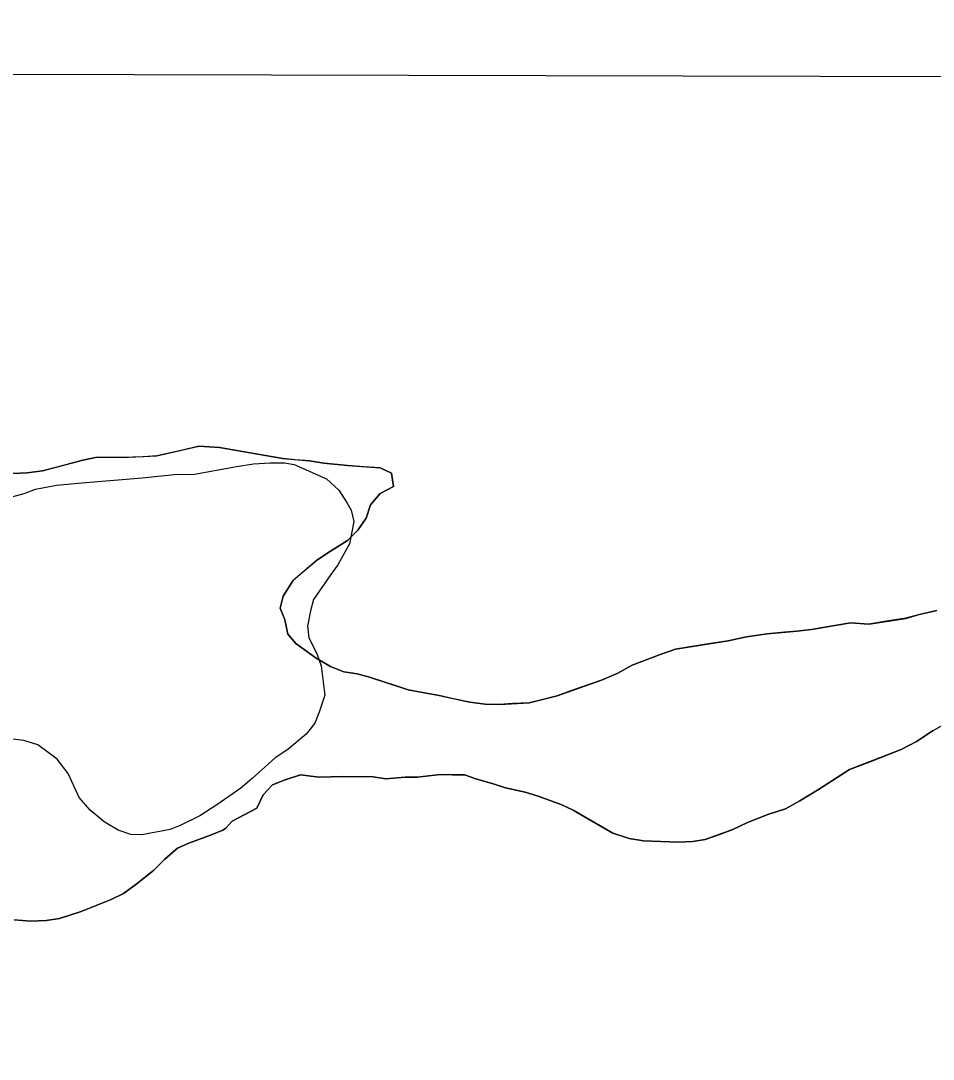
# Model space of a CAD drawing. Extents: x 3177185 to 3215018, y 812988 to 838321.
# Drawn here: x 3187089.5 to 3187315, y 836329.4 to 836586.1 of the extents above; entities that cross this region are included whole.
import ezdxf

# ---------------------------------------------------------------- set-up
doc = ezdxf.new("R2010")
doc.units = 0
for name, color, linetype in [('V-GRID-FRAM', 7, 'Continuous'), ('V-SITE-VEGE', 7, 'Continuous'), ('V-TOPO-SHOR', 7, 'Continuous'), ('V-WETL-SWMP', 7, 'Continuous')]:
    doc.layers.add(name, color=color, linetype=linetype)

msp = doc.modelspace()

# ---------------------------------------------------------------- linework, layer by layer
at = {"layer": 'V-GRID-FRAM'}
msp.add_lwpolyline([(3181402.42, 836586.07), (3212801.61, 836513), (3212767.22, 818326.14), (3181352.16, 818399.25), (3181402.42, 836586.07)], dxfattribs=at)
at = {"layer": 'V-SITE-VEGE'}
for points in [[(3187085.43, 836467.96), (3187090.3, 836469.28), (3187093.09, 836470.29), (3187098.31, 836471.27), (3187104.57, 836471.88), (3187119.51, 836473.08), (3187128.2, 836474.01), (3187132.02, 836473.96), (3187142.81, 836475.91), (3187146.98, 836476.55), (3187151.15, 836476.84), (3187154.62, 836476.8), (3187157.05, 836476.42), (3187164.99, 836472.85), (3187168.08, 836470.03), (3187170.12, 836466.88), (3187171.14, 836465.13), (3187171.8, 836462.34), (3187170.68, 836456.8), (3187167.84, 836451.63), (3187166.07, 836449.23), (3187161.83, 836443.03), (3187161.1, 836440.26), (3187160.36, 836436.45), (3187160.67, 836433.67)], [(3187160.67, 836433.67), (3187162.7, 836429.48), (3187163.7, 836426.69), (3187164.65, 836419.39), (3187163.21, 836415.24), (3187162.14, 836412.48), (3187160.02, 836409.73), (3187155.46, 836405.96), (3187152.31, 836403.92), (3187146.69, 836398.79), (3187143.88, 836396.39), (3187137.92, 836392.3), (3187133.72, 836389.58), (3187128.83, 836387.21), (3187126.39, 836386.2), (3187119.43, 836384.9), (3187116.65, 836384.94), (3187113.54, 836386.02), (3187110.1, 836388.14), (3187106.66, 836390.96), (3187103.93, 836394.12), (3187101.22, 836400.06), (3187098.49, 836403.57)], [(3187098.49, 836403.57), (3187093.68, 836407.1), (3187090.22, 836408.18), (3187086.75, 836408.58)]]:
    msp.add_lwpolyline(points, dxfattribs=at)
at = {"layer": 'V-TOPO-SHOR'}
for points in [[(3187200.42, 836417.7), (3187196.37, 836418.52), (3187192.83, 836419.32), (3187188.27, 836420.14), (3187185.24, 836420.69), (3187182.21, 836421.74), (3187178.93, 836422.8), (3187175.64, 836423.85), (3187172.61, 836424.65), (3187169.32, 836425.2), (3187166.04, 836426.51), (3187162.51, 836428.58), (3187157.49, 836432.2), (3187155.49, 836434.51), (3187154.77, 836438.07), (3187153.54, 836440.87), (3187154.34, 836443.9), (3187156.67, 836447.68), (3187158.98, 836449.68), (3187162.57, 836452.68), (3187165.13, 836454.42), (3187170.24, 836457.65), (3187172.81, 836460.15), (3187174.87, 836463.17), (3187175.93, 836466.45), (3187178.25, 836469.21), (3187181.57, 836470.95), (3187181.1, 836474.25), (3187178.33, 836475.55), (3187174.27, 836475.86), (3187170.22, 836476.16), (3187164.39, 836476.74), (3187160.85, 836477.3), (3187157.3, 836477.59), (3187154.27, 836477.89), (3187149.46, 836478.71), (3187144.65, 836479.53), (3187138.58, 836480.62), (3187133.51, 836480.94), (3187129.44, 836479.98), (3187123.08, 836478.54), (3187119.78, 836478.33), (3187114.45, 836478.14), (3187108.37, 836478.22), (3187104.81, 836477.5), (3187098.7, 836475.81), (3187094.88, 836474.84), (3187091.07, 836474.38), (3187087.52, 836474.17)], [(3187315.84, 836440.33), (3187311.52, 836439.37), (3187308.21, 836438.4), (3187303.38, 836437.7), (3187299.06, 836436.99), (3187294.5, 836437.3), (3187290.68, 836436.59), (3187284.84, 836435.65), (3187281.28, 836435.19), (3187278.24, 836434.97), (3187273.92, 836434.52), (3187268.84, 836433.83), (3187264.26, 836432.87), (3187259.94, 836432.16), (3187251.3, 836430.75), (3187247.74, 836429.53), (3187240.6, 836426.83), (3187237.02, 836424.85), (3187232.95, 836423.12), (3187226.07, 836420.68), (3187221.99, 836419.2), (3187218.18, 836418.24), (3187215.12, 836417.52), (3187211.06, 836417.31), (3187207.76, 836417.1), (3187204.21, 836417.15), (3187200.42, 836417.7)], [(3187223.17, 836392.31), (3187225.94, 836391.01), (3187229.97, 836388.67), (3187235.76, 836385.3), (3187239.8, 836383.98), (3187243.35, 836383.43), (3187251.96, 836383.07), (3187255.52, 836383.27), (3187258.57, 836383.74), (3187262.13, 836384.97), (3187265.45, 836386.19), (3187269.02, 836387.92), (3187274.11, 836389.89), (3187278.44, 836391.35), (3187282.02, 836393.33), (3187286.62, 836396.07), (3187291.22, 836399.05), (3187294.29, 836401.04), (3187298.88, 836402.76), (3187307.03, 836405.95), (3187310.86, 836407.93), (3187314.95, 836410.67), (3187319.81, 836413.39)], [(3187087.89, 836363.85), (3187091.95, 836363.55), (3187095.75, 836363.75), (3187099.06, 836364.22), (3187104.4, 836365.92), (3187107.46, 836367.15), (3187111.8, 836368.87), (3187114.86, 836370.35), (3187117.93, 836372.6), (3187122.28, 836376.09), (3187125.11, 836378.85), (3187128.19, 836381.6), (3187130.99, 836382.83), (3187136.34, 836384.79), (3187139.4, 836386.02), (3187140.17, 836386.52), (3187141.71, 836388.27), (3187145.03, 836390.01), (3187147.84, 836391.49), (3187149.4, 836394.77), (3187151.72, 836397.27), (3187154.78, 836398.5), (3187158.6, 836399.72), (3187163.15, 836399.16), (3187169.24, 836399.33), (3187172.54, 836399.29), (3187176.6, 836399.24), (3187179.63, 836398.7), (3187184.46, 836399.14), (3187187.5, 836399.1), (3187193.09, 836399.79), (3187196.13, 836399.75), (3187199.17, 836399.71), (3187202.2, 836398.66), (3187205.99, 836397.6), (3187209.28, 836396.54), (3187214.08, 836395.47), (3187217.36, 836394.41), (3187223.17, 836392.31)]]:
    msp.add_lwpolyline(points, dxfattribs=at)
at = {"layer": 'V-WETL-SWMP'}
for p, q in [((3187123.08, 836478.54), (3187133.51, 836480.94)), ((3187133.51, 836480.94), (3187138.58, 836480.62)), ((3187138.58, 836480.62), (3187154.27, 836477.89)), ((3187104.81, 836477.5), (3187108.37, 836478.22)), ((3187108.37, 836478.22), (3187114.45, 836478.14)), ((3187114.45, 836478.14), (3187123.08, 836478.54)), ((3187154.27, 836477.89), (3187160.85, 836477.3)), ((3187094.88, 836474.84), (3187104.81, 836477.5)), ((3187160.85, 836477.3), (3187164.39, 836476.74)), ((3187164.39, 836476.74), (3187170.22, 836476.16)), ((3187170.22, 836476.16), (3187178.33, 836475.55)), ((3187178.33, 836475.55), (3187181.1, 836474.25)), ((3187087.52, 836474.17), (3187091.07, 836474.38)), ((3187091.07, 836474.38), (3187094.88, 836474.84)), ((3187181.1, 836474.25), (3187181.57, 836470.95)), ((3187181.57, 836470.95), (3187178.25, 836469.21)), ((3187178.25, 836469.21), (3187175.93, 836466.45)), ((3187175.93, 836466.45), (3187174.87, 836463.17)), ((3187174.87, 836463.17), (3187172.81, 836460.15)), ((3187172.81, 836460.15), (3187170.24, 836457.65)), ((3187170.24, 836457.65), (3187165.12, 836454.42)), ((3187162.57, 836452.67), (3187156.67, 836447.68)), ((3187165.12, 836454.42), (3187162.57, 836452.67)), ((3187156.67, 836447.68), (3187154.34, 836443.9)), ((3187154.34, 836443.9), (3187153.54, 836440.87)), ((3187153.54, 836440.87), (3187154.77, 836438.06)), ((3187308.21, 836438.39), (3187311.51, 836439.37)), ((3187311.51, 836439.37), (3187315.84, 836440.33)), ((3187154.77, 836438.06), (3187155.49, 836434.51)), ((3187284.84, 836435.65), (3187294.5, 836437.3)), ((3187294.5, 836437.3), (3187299.06, 836436.99)), ((3187299.06, 836436.99), (3187308.21, 836438.39)), ((3187155.49, 836434.51), (3187157.49, 836432.2)), ((3187268.84, 836433.82), (3187273.92, 836434.52)), ((3187273.92, 836434.52), (3187281.28, 836435.19)), ((3187281.28, 836435.19), (3187284.84, 836435.65)), ((3187157.49, 836432.2), (3187162.51, 836428.58)), ((3187251.3, 836430.75), (3187264.26, 836432.87)), ((3187264.26, 836432.87), (3187268.84, 836433.82)), ((3187240.6, 836426.83), (3187247.74, 836429.53)), ((3187247.74, 836429.53), (3187251.3, 836430.75)), ((3187162.51, 836428.58), (3187166.04, 836426.51)), ((3187166.04, 836426.51), (3187169.32, 836425.2)), ((3187237.02, 836424.84), (3187240.6, 836426.83)), ((3187169.32, 836425.2), (3187172.61, 836424.65)), ((3187172.61, 836424.65), (3187175.64, 836423.85)), ((3187175.64, 836423.85), (3187185.24, 836420.69)), ((3187232.95, 836423.12), (3187237.02, 836424.84)), ((3187221.99, 836419.2), (3187232.95, 836423.12)), ((3187185.24, 836420.69), (3187192.83, 836419.32)), ((3187192.83, 836419.32), (3187200.42, 836417.7)), ((3187215.12, 836417.52), (3187221.99, 836419.2)), ((3187200.42, 836417.7), (3187204.21, 836417.15)), ((3187204.21, 836417.15), (3187207.76, 836417.1)), ((3187207.76, 836417.1), (3187215.12, 836417.52)), ((3187314.95, 836410.67), (3187310.86, 836407.93)), ((3187307.03, 836405.95), (3187294.29, 836401.04)), ((3187310.86, 836407.93), (3187307.03, 836405.95)), ((3187294.29, 836401.04), (3187286.62, 836396.06)), ((3187154.78, 836398.5), (3187151.72, 836397.27)), ((3187158.6, 836399.72), (3187154.78, 836398.5)), ((3187163.15, 836399.16), (3187158.6, 836399.72)), ((3187169.24, 836399.33), (3187163.15, 836399.16)), ((3187176.6, 836399.24), (3187169.24, 836399.33)), ((3187179.63, 836398.69), (3187176.6, 836399.24)), ((3187184.46, 836399.14), (3187179.63, 836398.69)), ((3187187.5, 836399.1), (3187184.46, 836399.14)), ((3187193.09, 836399.79), (3187187.5, 836399.1)), ((3187199.17, 836399.71), (3187193.09, 836399.79)), ((3187202.2, 836398.66), (3187199.17, 836399.71)), ((3187205.99, 836397.6), (3187202.2, 836398.66)), ((3187151.72, 836397.27), (3187149.4, 836394.77)), ((3187209.28, 836396.54), (3187205.99, 836397.6)), ((3187214.08, 836395.47), (3187209.28, 836396.54)), ((3187286.62, 836396.06), (3187282.02, 836393.33)), ((3187149.4, 836394.77), (3187147.84, 836391.49)), ((3187217.36, 836394.41), (3187214.08, 836395.47)), ((3187223.17, 836392.31), (3187217.36, 836394.41)), ((3187282.02, 836393.33), (3187278.44, 836391.35)), ((3187147.84, 836391.49), (3187141.71, 836388.27)), ((3187225.94, 836391), (3187223.17, 836392.31)), ((3187235.76, 836385.3), (3187225.94, 836391)), ((3187278.44, 836391.35), (3187274.11, 836389.88)), ((3187141.71, 836388.27), (3187140.17, 836386.52)), ((3187269.02, 836387.92), (3187265.44, 836386.19)), ((3187274.11, 836389.88), (3187269.02, 836387.92)), ((3187139.4, 836386.02), (3187136.34, 836384.79)), ((3187140.17, 836386.52), (3187139.4, 836386.02)), ((3187239.8, 836383.98), (3187235.76, 836385.3)), ((3187265.44, 836386.19), (3187258.56, 836383.74)), ((3187130.99, 836382.83), (3187128.19, 836381.6)), ((3187136.34, 836384.79), (3187130.99, 836382.83)), ((3187243.34, 836383.43), (3187239.8, 836383.98)), ((3187251.96, 836383.06), (3187243.34, 836383.43)), ((3187255.52, 836383.27), (3187251.96, 836383.06)), ((3187258.56, 836383.74), (3187255.52, 836383.27)), ((3187128.19, 836381.6), (3187125.11, 836378.85)), ((3187125.11, 836378.85), (3187122.28, 836376.09)), ((3187122.28, 836376.09), (3187117.93, 836372.6)), ((3187117.93, 836372.6), (3187114.86, 836370.35)), ((3187114.86, 836370.35), (3187111.79, 836368.87)), ((3187111.79, 836368.87), (3187104.4, 836365.92)), ((3187104.4, 836365.92), (3187099.06, 836364.22)), ((3187091.95, 836363.54), (3187087.89, 836363.85)), ((3187095.75, 836363.75), (3187091.95, 836363.54)), ((3187099.06, 836364.22), (3187095.75, 836363.75))]:
    msp.add_line(p, q, dxfattribs=at)

doc.saveas('drawing.dxf')
